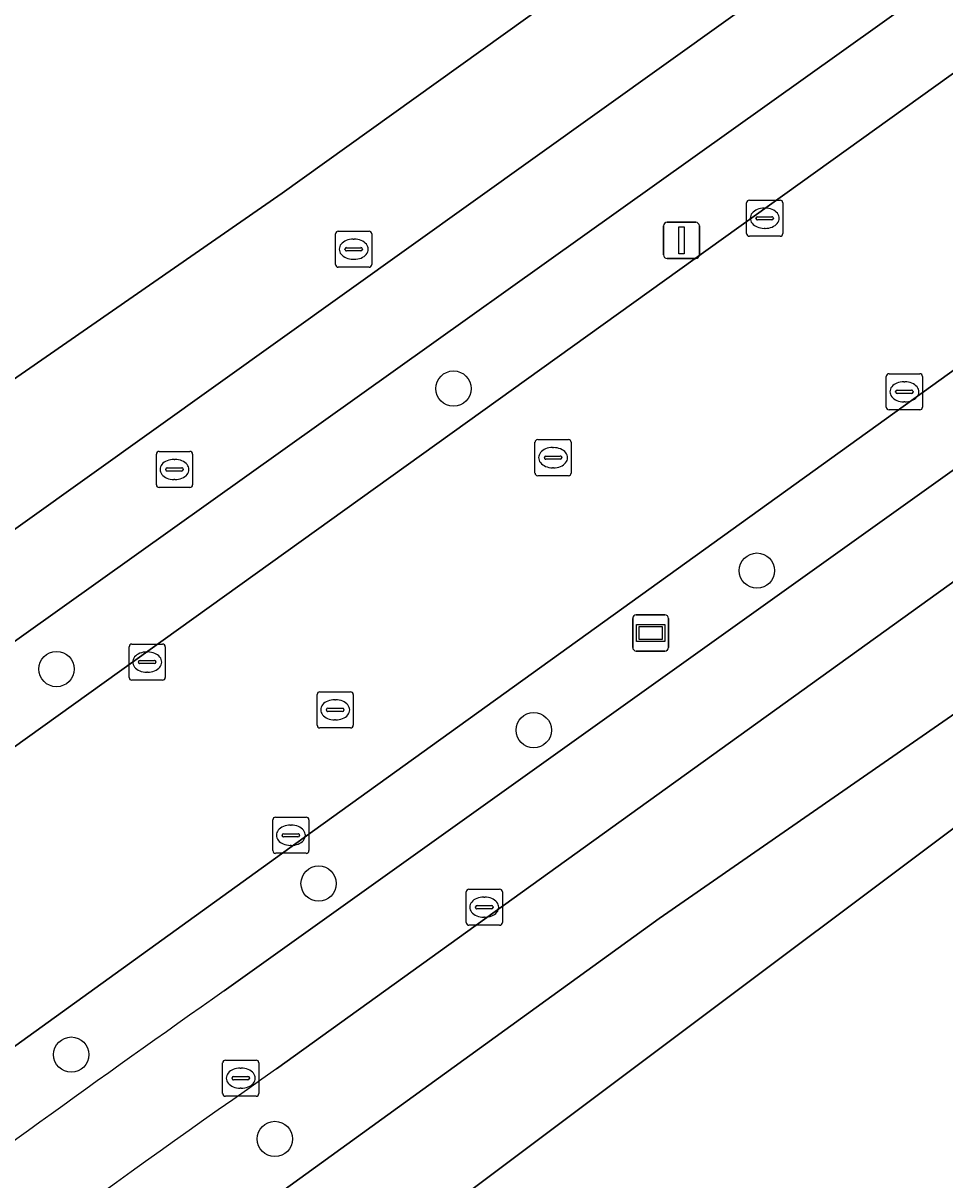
# Model space of a CAD drawing. Extents: x 156141 to 158132, y 385651 to 388333.
# Drawn here: x 157048.59 to 157074.11, y 387330.73 to 387362.76 of the extents above; entities that cross this region are included whole.
import ezdxf

# ---------------------------------------------------------------- set-up
doc = ezdxf.new("R2010")
doc.units = 0
for name, color, linetype in [('IMGEO_Berm_groen', 7, 'Continuous'), ('IMGEO_Boom', 7, 'Continuous'), ('IMGEO_Brandkraan', 7, 'Continuous'), ('IMGEO_Erf', 7, 'Continuous'), ('IMGEO_Fietspad_gesloten', 7, 'Continuous'), ('IMGEO_Hek', 7, 'Continuous'), ('IMGEO_Kolk', 7, 'Continuous'), ('IMGEO_Lichtmast', 7, 'Continuous'), ('IMGEO_Rijbaan_lokaal_gesloten', 7, 'Continuous'), ('IMGEO_Rioolput', 7, 'Continuous'), ('IMGEO_Waterloop', 7, 'Continuous'), ('IMGEO_Wegwijzer', 7, 'Continuous')]:
    doc.layers.add(name, color=color, linetype=linetype)

msp = doc.modelspace()

# ---------------------------------------------------------------- linework, layer by layer
at = {"layer": 'IMGEO_Berm_groen'}
for points in [[(157100.014, 387389.783), (157055.766, 387358.06), (157040.971, 387347.798), (157040.207, 387347.563), (157037.538, 387345.643), (157039.734, 387342.59), (157100.1, 387385.768)], [(157099.161, 387381.932), (157095.008, 387378.928), (157041.366, 387340.665), (157041.554, 387340.552)], [(157044.198, 387339.943), (157044.527, 387339.983), (157089.79, 387372.469)], [(157079.67, 387354.201), (157079.01, 387356.503), (157056.142, 387340.052), (157042.82, 387330.438), (157044.004, 387328.617)], [(157054.852, 387329.756), (157066.195, 387337.97), (157086.627, 387352.143), (157088.074, 387350.393), (157089.226, 387351.217), (157085.739, 387355.502), (157055.607, 387333.807)], [(157054.158, 387335.967), (157079.67, 387354.201)]]:
    msp.add_lwpolyline(points, dxfattribs=at)
for centre, radius, start, end in [((157308.407, 386974.034), 442.311, 125.0871, 126.7109), ((157324.809, 386949.523), 469.195, 125.01232, 126.94164)]:
    msp.add_arc(centre, radius, start, end, dxfattribs=at)
at = {"layer": 'IMGEO_Boom'}
for centre in [(157060.505, 387352.644), (157068.904, 387347.604), (157049.516, 387344.879), (157062.727, 387343.187), (157056.772, 387338.94), (157049.923, 387334.202), (157055.56, 387331.867)]:
    msp.add_circle(centre, 0.489, dxfattribs=at)
at = {"layer": 'IMGEO_Brandkraan'}
for p, q in [((157057.317, 387357.004), (157058.169, 387357.004)), ((157057.242, 387356.078), (157057.242, 387356.93)), ((157057.73, 387356.784), (157057.755, 387356.784)), ((157058.243, 387356.93), (157058.243, 387356.078)), ((157057.501, 387356.498), (157057.501, 387356.51)), ((157057.939, 387356.461), (157057.541, 387356.461)), ((157057.544, 387356.547), (157057.942, 387356.547)), ((157057.985, 387356.51), (157057.985, 387356.498)), ((157057.753, 387356.224), (157057.728, 387356.224)), ((157058.169, 387356.004), (157057.317, 387356.004))]:
    msp.add_line(p, q, dxfattribs=at)
for points in [[(157057.317, 387357.004), (157058.169, 387357.004)], [(157057.242, 387356.078), (157057.242, 387356.93)], [(157058.243, 387356.93), (157058.243, 387356.078)], [(157058.169, 387356.004), (157057.317, 387356.004)]]:
    msp.add_lwpolyline(points, dxfattribs=at)
for centre, radius, start, end in [((157057.319, 387356.928), 0.0765, 91.552, 178.448), ((157057.319, 387356.928), 0.0765, 91.552, 178.448), ((157058.167, 387356.928), 0.0765, 1.552, 88.448), ((157058.167, 387356.928), 0.0765, 1.552, 88.448), ((157057.541, 387356.507), 0.0403, 85.8775, 175.7526), ((157057.538, 387356.497), 0.0366, 178.938, 274.7102), ((157057.942, 387356.504), 0.043, 264.8664, 352.4533), ((157057.946, 387356.509), 0.0386, 1.7309, 96.639), ((157057.319, 387356.08), 0.0765, 181.552, 268.448), ((157057.319, 387356.08), 0.0765, 181.552, 268.448), ((157058.167, 387356.08), 0.0765, 271.552, 358.448), ((157058.167, 387356.08), 0.0765, 271.552, 358.448)]:
    msp.add_arc(centre, radius, start, end, dxfattribs=at)
for centre, major_axis, ratio, start_param, end_param in [((157057.729, 387356.504), (-0.387, 0.002), 0.722429, 4.712389, 7.853982), ((157057.754, 387356.504), (-0.39, 0.002), 0.717154, 1.570796, 4.712389)]:
    msp.add_ellipse(centre, major_axis=major_axis, ratio=ratio, start_param=start_param, end_param=end_param, dxfattribs=at)
at = {"layer": 'IMGEO_Erf'}
msp.add_lwpolyline([(157051.894, 387462.161), (157051.176, 387461.514), (157050.7, 387461.085), (156912.573, 387336.545), (156954.477, 387290.059), (156971.233, 387301.452), (156992.517, 387313.535), (157021.88, 387334.384), (157024.786, 387336.474), (157037.538, 387345.643), (157040.207, 387347.563), (157040.971, 387347.798), (157055.766, 387358.06), (157100.014, 387389.783)], dxfattribs=at)
msp.add_lwpolyline([(157102.197, 387360.432), (157098.809, 387358.079), (157089.226, 387351.217), (157088.074, 387350.393), (157077.061, 387342.507), (157051.093, 387323.032), (157046.612, 387319.67), (157039.225, 387314.129), (157031.438, 387308.365), (157112.914, 387223.48), (157114.581, 387221.744), (157153.665, 387254.544), (157146.201, 387263.458), (157163.977, 387278.108)], close=True, dxfattribs=at)
at = {"layer": 'IMGEO_Fietspad_gesloten'}
for points in [[(157100.1, 387385.768), (157039.734, 387342.59), (157026.966, 387333.458), (157024.444, 387331.654), (157021.443, 387329.52), (157016.747, 387326.252), (157011.64, 387322.726), (157009.176, 387321.089), (157005.036, 387318.281), (157000, 387314.942), (156996.072, 387312.337)], [(156989.974, 387305.256), (156997.452, 387310.13), (157000, 387311.865), (157002.265, 387313.407), (157010.526, 387319.01), (157013.076, 387320.676), (157018.077, 387324.059), (157022.214, 387327.016), (157026.703, 387330.206), (157028.372, 387331.396), (157041.366, 387340.665), (157095.008, 387378.928), (157099.161, 387381.932)], [(157085.739, 387355.502), (157095.667, 387362.497), (157099.504, 387365.237), (157109.843, 387372.677), (157113.203, 387375.099), (157111.745, 387377.147), (157108.462, 387374.694), (157096.09, 387365.78), (157079.67, 387354.201), (157054.158, 387335.967)], [(157055.607, 387333.807), (157085.739, 387355.502)]]:
    msp.add_lwpolyline(points, dxfattribs=at)
for centre, radius, start, end in [((157308.407, 386974.034), 442.311, 125.0871, 126.7109), ((157324.809, 386949.523), 469.195, 125.01232, 126.94164)]:
    msp.add_arc(centre, radius, start, end, dxfattribs=at)
at = {"layer": 'IMGEO_Hek'}
msp.add_lwpolyline([(157088.074, 387350.393), (157077.061, 387342.507), (157051.093, 387323.032)], dxfattribs=at)
at = {"layer": 'IMGEO_Kolk'}
for p, q in [((157068.62, 387356.936), (157068.62, 387357.788)), ((157068.695, 387357.862), (157069.547, 387357.862)), ((157069.108, 387357.642), (157069.133, 387357.642)), ((157069.621, 387357.788), (157069.621, 387356.936)), ((157068.879, 387357.356), (157068.879, 387357.368)), ((157069.317, 387357.319), (157068.919, 387357.319)), ((157068.922, 387357.405), (157069.32, 387357.405)), ((157069.363, 387357.368), (157069.363, 387357.356)), ((157069.131, 387357.082), (157069.106, 387357.082)), ((157069.547, 387356.862), (157068.695, 387356.862)), ((157072.486, 387352.13), (157072.486, 387352.982)), ((157072.561, 387353.056), (157073.413, 387353.056)), ((157072.974, 387352.836), (157072.999, 387352.836)), ((157073.487, 387352.982), (157073.487, 387352.13)), ((157072.745, 387352.55), (157072.745, 387352.562)), ((157073.183, 387352.513), (157072.785, 387352.513)), ((157072.788, 387352.599), (157073.186, 387352.599)), ((157073.229, 387352.562), (157073.229, 387352.55)), ((157072.997, 387352.276), (157072.972, 387352.276)), ((157073.413, 387352.056), (157072.561, 387352.056)), ((157051.526, 387344.646), (157051.526, 387345.498)), ((157051.601, 387345.572), (157052.453, 387345.572)), ((157052.527, 387345.498), (157052.527, 387344.646)), ((157052.014, 387345.352), (157052.039, 387345.352)), ((157051.785, 387345.066), (157051.785, 387345.078)), ((157052.223, 387345.029), (157051.825, 387345.029)), ((157051.828, 387345.115), (157052.226, 387345.115)), ((157052.269, 387345.078), (157052.269, 387345.066)), ((157052.453, 387344.572), (157051.601, 387344.572)), ((157052.037, 387344.792), (157052.012, 387344.792)), ((157055.502, 387339.851), (157055.502, 387340.703)), ((157055.577, 387340.777), (157056.429, 387340.777)), ((157056.503, 387340.703), (157056.503, 387339.851)), ((157055.804, 387340.32), (157056.202, 387340.32)), ((157055.99, 387340.557), (157056.015, 387340.557)), ((157055.761, 387340.271), (157055.761, 387340.283)), ((157056.199, 387340.234), (157055.801, 387340.234)), ((157056.245, 387340.283), (157056.245, 387340.271)), ((157056.429, 387339.777), (157055.577, 387339.777)), ((157056.013, 387339.997), (157055.988, 387339.997))]:
    msp.add_line(p, q, dxfattribs=at)
for points in [[(157068.62, 387356.936), (157068.62, 387357.788)], [(157068.695, 387357.862), (157069.547, 387357.862)], [(157069.621, 387357.788), (157069.621, 387356.936)], [(157069.547, 387356.862), (157068.695, 387356.862)], [(157072.486, 387352.13), (157072.486, 387352.982)], [(157072.561, 387353.056), (157073.413, 387353.056)], [(157073.487, 387352.982), (157073.487, 387352.13)], [(157073.413, 387352.056), (157072.561, 387352.056)], [(157051.526, 387344.646), (157051.526, 387345.498)], [(157051.601, 387345.572), (157052.453, 387345.572)], [(157052.527, 387345.498), (157052.527, 387344.646)], [(157052.453, 387344.572), (157051.601, 387344.572)], [(157055.502, 387339.851), (157055.502, 387340.703)], [(157055.577, 387340.777), (157056.429, 387340.777)], [(157056.503, 387340.703), (157056.503, 387339.851)], [(157056.429, 387339.777), (157055.577, 387339.777)]]:
    msp.add_lwpolyline(points, dxfattribs=at)
for centre, radius, start, end in [((157068.697, 387357.786), 0.0765, 91.552, 178.448), ((157068.697, 387357.786), 0.0765, 91.552, 178.448), ((157069.545, 387357.786), 0.0765, 1.552, 88.448), ((157069.545, 387357.786), 0.0765, 1.552, 88.448), ((157068.919, 387357.365), 0.0403, 85.8775, 175.7526), ((157068.916, 387357.355), 0.0366, 178.938, 274.7102), ((157069.32, 387357.362), 0.043, 264.8664, 352.4533), ((157069.324, 387357.367), 0.0386, 1.7309, 96.639), ((157068.697, 387356.938), 0.0765, 181.552, 268.448), ((157068.697, 387356.938), 0.0765, 181.552, 268.448), ((157069.545, 387356.938), 0.0765, 271.552, 358.448), ((157069.545, 387356.938), 0.0765, 271.552, 358.448), ((157072.563, 387352.98), 0.0765, 91.552, 178.448), ((157072.563, 387352.98), 0.0765, 91.552, 178.448), ((157073.411, 387352.98), 0.0765, 1.552, 88.448), ((157073.411, 387352.98), 0.0765, 1.552, 88.448), ((157072.785, 387352.559), 0.0403, 85.8775, 175.7526), ((157072.782, 387352.549), 0.0366, 178.938, 274.7102), ((157073.186, 387352.556), 0.043, 264.8664, 352.4533), ((157073.19, 387352.561), 0.0386, 1.7309, 96.639), ((157072.563, 387352.132), 0.0765, 181.552, 268.448), ((157072.563, 387352.132), 0.0765, 181.552, 268.448), ((157073.411, 387352.132), 0.0765, 271.552, 358.448), ((157073.411, 387352.132), 0.0765, 271.552, 358.448), ((157051.603, 387345.496), 0.0765, 91.552, 178.448), ((157051.603, 387345.496), 0.0765, 91.552, 178.448), ((157052.451, 387345.496), 0.0765, 1.552, 88.448), ((157052.451, 387345.496), 0.0765, 1.552, 88.448), ((157051.825, 387345.075), 0.0403, 85.8775, 175.7526), ((157051.822, 387345.065), 0.0366, 178.938, 274.7102), ((157052.226, 387345.072), 0.043, 264.8664, 352.4533), ((157052.23, 387345.077), 0.0386, 1.7309, 96.639), ((157051.603, 387344.648), 0.0765, 181.552, 268.448), ((157051.603, 387344.648), 0.0765, 181.552, 268.448), ((157052.451, 387344.648), 0.0765, 271.552, 358.448), ((157052.451, 387344.648), 0.0765, 271.552, 358.448), ((157055.579, 387340.701), 0.0765, 91.552, 178.448), ((157055.579, 387340.701), 0.0765, 91.552, 178.448), ((157056.427, 387340.701), 0.0765, 1.552, 88.448), ((157056.427, 387340.701), 0.0765, 1.552, 88.448), ((157055.801, 387340.28), 0.0403, 85.8775, 175.7526), ((157056.206, 387340.282), 0.0386, 1.7309, 96.639), ((157055.798, 387340.27), 0.0366, 178.938, 274.7102), ((157056.202, 387340.277), 0.043, 264.8664, 352.4533), ((157055.579, 387339.853), 0.0765, 181.552, 268.448), ((157055.579, 387339.853), 0.0765, 181.552, 268.448), ((157056.427, 387339.853), 0.0765, 271.552, 358.448), ((157056.427, 387339.853), 0.0765, 271.552, 358.448)]:
    msp.add_arc(centre, radius, start, end, dxfattribs=at)
for centre, major_axis, ratio, start_param, end_param in [((157069.107, 387357.362), (-0.387, 0.002), 0.722429, 4.712389, 7.853982), ((157069.132, 387357.362), (-0.39, 0.002), 0.717154, 1.570796, 4.712389), ((157072.973, 387352.556), (-0.387, 0.002), 0.722429, 4.712389, 7.853982), ((157072.998, 387352.556), (-0.39, 0.002), 0.717154, 1.570796, 4.712389), ((157052.013, 387345.072), (-0.387, 0.002), 0.722429, 4.712389, 7.853982), ((157052.038, 387345.072), (-0.39, 0.002), 0.717154, 1.570796, 4.712389), ((157055.989, 387340.277), (-0.387, 0.002), 0.722429, 4.712389, 7.853982), ((157056.014, 387340.277), (-0.39, 0.002), 0.717154, 1.570796, 4.712389)]:
    msp.add_ellipse(centre, major_axis=major_axis, ratio=ratio, start_param=start_param, end_param=end_param, dxfattribs=at)
at = {"layer": 'IMGEO_Lichtmast'}
for p, q in [((157066.321, 387356.35), (157066.321, 387357.15)), ((157066.321, 387357.15), (157066.321, 387356.35)), ((157066.421, 387357.25), (157067.211, 387357.25)), ((157067.211, 387357.25), (157066.421, 387357.25)), ((157067.311, 387357.15), (157067.311, 387356.35)), ((157067.311, 387356.35), (157067.311, 387357.15)), ((157067.211, 387356.25), (157066.421, 387356.25)), ((157066.421, 387356.25), (157067.211, 387356.25))]:
    msp.add_line(p, q, dxfattribs=at)
msp.add_lwpolyline([(157066.741, 387357.125), (157066.891, 387357.125), (157066.891, 387356.375), (157066.741, 387356.375), (157066.741, 387357.125)], dxfattribs=at)
for centre, start, end in [((157066.421, 387357.15), 90, 180), ((157066.421, 387357.15), 90, 180), ((157067.211, 387357.15), 0, 90), ((157067.211, 387357.15), 360, 90), ((157066.421, 387356.35), 180, 270), ((157066.421, 387356.35), 180, 270), ((157067.211, 387356.35), 270, 0), ((157067.211, 387356.35), 270, 0)]:
    msp.add_arc(centre, 0.1, start, end, dxfattribs=at)
at = {"layer": 'IMGEO_Rijbaan_lokaal_gesloten'}
for points in [[(156997.716, 387297.744), (157000, 387299.435), (157009.141, 387306.102), (157018.817, 387313.137), (157020.003, 387313.999), (157023.696, 387316.598), (157026.999, 387319.014), (157029.491, 387320.818), (157030.634, 387321.643), (157042.82, 387330.438), (157056.142, 387340.052), (157079.01, 387356.503), (157094.685, 387367.728), (157108.173, 387377.337), (157114.658, 387381.956), (157117.079, 387383.674)], [(157094.285, 387375.711), (157089.79, 387372.469), (157044.527, 387339.983), (157027.89, 387328.042), (157023.668, 387324.954), (157014.651, 387318.478), (157012.196, 387316.674), (157005.465, 387311.794), (157000, 387307.835)]]:
    msp.add_lwpolyline(points, dxfattribs=at)
at = {"layer": 'IMGEO_Rioolput'}
for p, q in [((157062.836, 387351.232), (157063.688, 387351.232)), ((157052.356, 387350.906), (157053.208, 387350.906)), ((157062.761, 387350.306), (157062.761, 387351.158)), ((157063.249, 387351.012), (157063.274, 387351.012)), ((157063.762, 387351.158), (157063.762, 387350.306)), ((157052.281, 387349.98), (157052.281, 387350.832)), ((157052.769, 387350.686), (157052.794, 387350.686)), ((157053.282, 387350.832), (157053.282, 387349.98)), ((157063.02, 387350.726), (157063.02, 387350.738)), ((157063.458, 387350.689), (157063.06, 387350.689)), ((157063.063, 387350.775), (157063.461, 387350.775)), ((157063.504, 387350.738), (157063.504, 387350.726)), ((157052.54, 387350.4), (157052.54, 387350.412)), ((157052.978, 387350.363), (157052.58, 387350.363)), ((157052.583, 387350.449), (157052.981, 387350.449)), ((157053.024, 387350.412), (157053.024, 387350.4)), ((157063.272, 387350.452), (157063.247, 387350.452)), ((157052.792, 387350.126), (157052.767, 387350.126)), ((157063.688, 387350.232), (157062.836, 387350.232)), ((157053.208, 387349.906), (157052.356, 387349.906)), ((157056.729, 387343.323), (157056.729, 387344.175)), ((157056.804, 387344.249), (157057.656, 387344.249)), ((157057.73, 387344.175), (157057.73, 387343.323)), ((157057.217, 387344.029), (157057.242, 387344.029)), ((157056.988, 387343.743), (157056.988, 387343.755)), ((157057.426, 387343.706), (157057.028, 387343.706)), ((157057.031, 387343.792), (157057.429, 387343.792)), ((157057.472, 387343.755), (157057.472, 387343.743)), ((157057.656, 387343.249), (157056.804, 387343.249)), ((157057.24, 387343.469), (157057.215, 387343.469)), ((157060.931, 387338.785), (157061.783, 387338.785)), ((157060.856, 387337.859), (157060.856, 387338.711)), ((157061.344, 387338.565), (157061.369, 387338.565)), ((157061.857, 387338.711), (157061.857, 387337.859)), ((157061.115, 387338.279), (157061.115, 387338.291)), ((157061.553, 387338.242), (157061.155, 387338.242)), ((157061.158, 387338.328), (157061.556, 387338.328)), ((157061.599, 387338.291), (157061.599, 387338.279)), ((157061.783, 387337.785), (157060.931, 387337.785)), ((157061.367, 387338.005), (157061.342, 387338.005)), ((157054.115, 387333.124), (157054.115, 387333.976)), ((157054.19, 387334.05), (157055.042, 387334.05)), ((157055.116, 387333.976), (157055.116, 387333.124)), ((157054.603, 387333.83), (157054.628, 387333.83)), ((157054.374, 387333.544), (157054.374, 387333.556)), ((157054.812, 387333.507), (157054.414, 387333.507)), ((157054.417, 387333.593), (157054.815, 387333.593)), ((157054.858, 387333.556), (157054.858, 387333.544)), ((157055.042, 387333.05), (157054.19, 387333.05)), ((157054.626, 387333.27), (157054.601, 387333.27))]:
    msp.add_line(p, q, dxfattribs=at)
for points in [[(157062.836, 387351.232), (157063.688, 387351.232)], [(157052.356, 387350.906), (157053.208, 387350.906)], [(157062.761, 387350.306), (157062.761, 387351.158)], [(157063.762, 387351.158), (157063.762, 387350.306)], [(157052.281, 387349.98), (157052.281, 387350.832)], [(157053.282, 387350.832), (157053.282, 387349.98)], [(157063.688, 387350.232), (157062.836, 387350.232)], [(157053.208, 387349.906), (157052.356, 387349.906)], [(157056.729, 387343.323), (157056.729, 387344.175)], [(157056.804, 387344.249), (157057.656, 387344.249)], [(157057.73, 387344.175), (157057.73, 387343.323)], [(157057.656, 387343.249), (157056.804, 387343.249)], [(157060.931, 387338.785), (157061.783, 387338.785)], [(157060.856, 387337.859), (157060.856, 387338.711)], [(157061.857, 387338.711), (157061.857, 387337.859)], [(157061.783, 387337.785), (157060.931, 387337.785)], [(157054.115, 387333.124), (157054.115, 387333.976)], [(157054.19, 387334.05), (157055.042, 387334.05)], [(157055.116, 387333.976), (157055.116, 387333.124)], [(157055.042, 387333.05), (157054.19, 387333.05)]]:
    msp.add_lwpolyline(points, dxfattribs=at)
for centre, radius, start, end in [((157062.838, 387351.156), 0.0765, 91.552, 178.448), ((157062.838, 387351.156), 0.0765, 91.552, 178.448), ((157063.686, 387351.156), 0.0765, 1.552, 88.448), ((157063.686, 387351.156), 0.0765, 1.552, 88.448), ((157052.358, 387350.83), 0.0765, 91.552, 178.448), ((157052.358, 387350.83), 0.0765, 91.552, 178.448), ((157053.206, 387350.83), 0.0765, 1.552, 88.448), ((157053.206, 387350.83), 0.0765, 1.552, 88.448), ((157063.06, 387350.735), 0.0403, 85.8775, 175.7526), ((157063.057, 387350.725), 0.0366, 178.938, 274.7102), ((157063.461, 387350.732), 0.043, 264.8664, 352.4533), ((157063.465, 387350.737), 0.0386, 1.7309, 96.639), ((157052.58, 387350.409), 0.0403, 85.8775, 175.7526), ((157052.577, 387350.399), 0.0366, 178.938, 274.7102), ((157052.981, 387350.406), 0.043, 264.8664, 352.4533), ((157052.985, 387350.411), 0.0386, 1.7309, 96.639), ((157062.838, 387350.308), 0.0765, 181.552, 268.448), ((157062.838, 387350.308), 0.0765, 181.552, 268.448), ((157063.686, 387350.308), 0.0765, 271.552, 358.448), ((157063.686, 387350.308), 0.0765, 271.552, 358.448), ((157052.358, 387349.982), 0.0765, 181.552, 268.448), ((157052.358, 387349.982), 0.0765, 181.552, 268.448), ((157053.206, 387349.982), 0.0765, 271.552, 358.448), ((157053.206, 387349.982), 0.0765, 271.552, 358.448), ((157056.806, 387344.173), 0.0765, 91.552, 178.448), ((157056.806, 387344.173), 0.0765, 91.552, 178.448), ((157057.654, 387344.173), 0.0765, 1.552, 88.448), ((157057.654, 387344.173), 0.0765, 1.552, 88.448), ((157057.028, 387343.752), 0.0403, 85.8775, 175.7526), ((157057.025, 387343.742), 0.0366, 178.938, 274.7102), ((157057.429, 387343.749), 0.043, 264.8664, 352.4533), ((157057.433, 387343.754), 0.0386, 1.7309, 96.639), ((157056.806, 387343.325), 0.0765, 181.552, 268.448), ((157056.806, 387343.325), 0.0765, 181.552, 268.448), ((157057.654, 387343.325), 0.0765, 271.552, 358.448), ((157057.654, 387343.325), 0.0765, 271.552, 358.448), ((157060.933, 387338.709), 0.0765, 91.552, 178.448), ((157060.933, 387338.709), 0.0765, 91.552, 178.448), ((157061.781, 387338.709), 0.0765, 1.552, 88.448), ((157061.781, 387338.709), 0.0765, 1.552, 88.448), ((157061.155, 387338.288), 0.0403, 85.8775, 175.7526), ((157061.152, 387338.278), 0.0366, 178.938, 274.7102), ((157061.556, 387338.285), 0.043, 264.8664, 352.4533), ((157061.56, 387338.29), 0.0386, 1.7309, 96.639), ((157060.933, 387337.861), 0.0765, 181.552, 268.448), ((157060.933, 387337.861), 0.0765, 181.552, 268.448), ((157061.781, 387337.861), 0.0765, 271.552, 358.448), ((157061.781, 387337.861), 0.0765, 271.552, 358.448), ((157054.192, 387333.974), 0.0765, 91.552, 178.448), ((157054.192, 387333.974), 0.0765, 91.552, 178.448), ((157055.04, 387333.974), 0.0765, 1.552, 88.448), ((157055.04, 387333.974), 0.0765, 1.552, 88.448), ((157054.414, 387333.553), 0.0403, 85.8775, 175.7526), ((157054.411, 387333.543), 0.0366, 178.938, 274.7102), ((157054.815, 387333.55), 0.043, 264.8664, 352.4533), ((157054.819, 387333.555), 0.0386, 1.7309, 96.639), ((157054.192, 387333.126), 0.0765, 181.552, 268.448), ((157054.192, 387333.126), 0.0765, 181.552, 268.448), ((157055.04, 387333.126), 0.0765, 271.552, 358.448), ((157055.04, 387333.126), 0.0765, 271.552, 358.448)]:
    msp.add_arc(centre, radius, start, end, dxfattribs=at)
for centre, major_axis, ratio, start_param, end_param in [((157063.248, 387350.732), (-0.387, 0.002), 0.722429, 4.712389, 7.853982), ((157063.273, 387350.732), (-0.39, 0.002), 0.717154, 1.570796, 4.712389), ((157052.768, 387350.406), (-0.387, 0.002), 0.722429, 4.712389, 7.853982), ((157052.793, 387350.406), (-0.39, 0.002), 0.717154, 1.570796, 4.712389), ((157057.216, 387343.749), (-0.387, 0.002), 0.722429, 4.712389, 7.853982), ((157057.241, 387343.749), (-0.39, 0.002), 0.717154, 1.570796, 4.712389), ((157061.343, 387338.285), (-0.387, 0.002), 0.722429, 4.712389, 7.853982), ((157061.368, 387338.285), (-0.39, 0.002), 0.717154, 1.570796, 4.712389), ((157054.602, 387333.55), (-0.387, 0.002), 0.722429, 4.712389, 7.853982), ((157054.627, 387333.55), (-0.39, 0.002), 0.717154, 1.570796, 4.712389)]:
    msp.add_ellipse(centre, major_axis=major_axis, ratio=ratio, start_param=start_param, end_param=end_param, dxfattribs=at)
at = {"layer": 'IMGEO_Waterloop'}
msp.add_lwpolyline([(157086.627, 387352.143), (157066.195, 387337.97), (157054.852, 387329.756), (157049.241, 387324.906), (157051.093, 387323.032), (157077.061, 387342.507), (157088.074, 387350.393)], close=True, dxfattribs=at)
at = {"layer": 'IMGEO_Wegwijzer'}
for p, q in [((157065.466, 387345.478), (157065.466, 387346.278)), ((157065.466, 387346.278), (157065.466, 387345.478)), ((157065.566, 387346.378), (157066.356, 387346.378)), ((157066.356, 387346.378), (157065.566, 387346.378)), ((157066.456, 387346.278), (157066.456, 387345.478)), ((157066.456, 387345.478), (157066.456, 387346.278)), ((157066.356, 387345.378), (157065.566, 387345.378)), ((157065.566, 387345.378), (157066.356, 387345.378))]:
    msp.add_line(p, q, dxfattribs=at)
for points in [[(157065.567, 387346.11), (157066.355, 387346.11), (157066.355, 387345.646), (157065.567, 387345.646), (157065.567, 387346.11)], [(157065.632, 387346.045), (157065.632, 387345.711), (157066.29, 387345.711), (157066.29, 387346.045), (157065.632, 387346.045)]]:
    msp.add_lwpolyline(points, dxfattribs=at)
for centre, start, end in [((157065.566, 387346.278), 90, 180), ((157065.566, 387346.278), 90, 180), ((157066.356, 387346.278), 0, 90), ((157066.356, 387346.278), 360, 90), ((157065.566, 387345.478), 180, 270), ((157065.566, 387345.478), 180, 270), ((157066.356, 387345.478), 270, 0), ((157066.356, 387345.478), 270, 0)]:
    msp.add_arc(centre, 0.1, start, end, dxfattribs=at)

doc.saveas('drawing.dxf')
